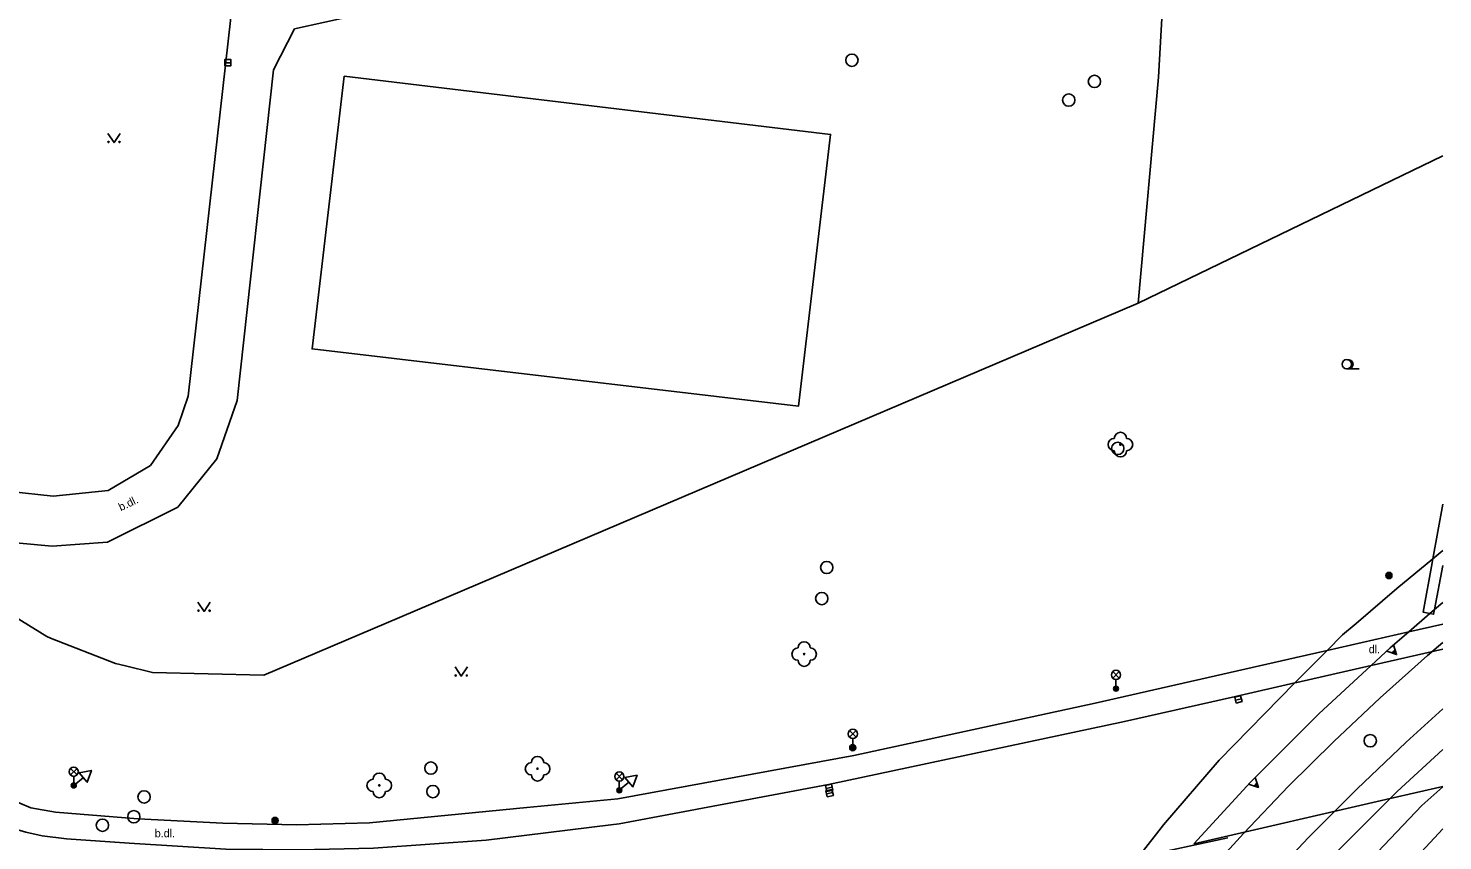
# Model space of a CAD drawing. Extents: x -595546 to -593986, y -1160845 to -1159202.
# Drawn here: x -594105.7 to -593990.8, y -1160615 to -1160549.1 of the extents above; entities that cross this region are included whole.
import ezdxf

# ---------------------------------------------------------------- set-up
doc = ezdxf.new("R2010")
doc.units = 0
for name, color, linetype in [('Level 22', 7, 'Continuous'), ('Level 25', 7, 'Continuous'), ('Level 26', 7, 'Continuous'), ('Level 27', 7, 'Continuous'), ('Level 33', 7, 'Continuous'), ('Level 34', 7, 'Continuous'), ('Level 36', 7, 'Continuous'), ('Specificka linie pasportu komunikaci', 7, 'Continuous'), ('TM - chodniky - VP', 7, 'Continuous'), ('TM - komunikace - VP', 7, 'Continuous'), ('TM - letecke snimky - pomocna linie', 7, 'Continuous'), ('TM - MHD - osa koleji - shora neviditelna', 7, 'Continuous'), ('TM - plot drateny_ kovovy - VP', 7, 'Continuous'), ('TM - popis povrchu', 7, 'Continuous'), ('TM - rozhrani ploch obecne - NP', 7, 'Continuous'), ('TM - rozhrani ploch obecne - VP', 7, 'Continuous'), ('TM - svodidlo jednostranne - VP', 7, 'Continuous')]:
    doc.layers.add(name, color=color, linetype=linetype)

msp = doc.modelspace()

# ---------------------------------------------------------------- linework, layer by layer
at = {"layer": 'Level 22'}
for centre in [(-594017.01, -1160582.87), (-594042.69, -1160599.88), (-594064.34, -1160609.19), (-594077.19, -1160610.54)]:
    msp.add_circle(centre, 0.05, dxfattribs=at)
for centre, start, end in [((-594017.51, -1160582.87), 90, 270), ((-594017.01, -1160582.37), 0, 180), ((-594016.51, -1160582.87), 270, 90), ((-594017.01, -1160583.37), 180, 0), ((-594043.19, -1160599.88), 90, 270), ((-594042.69, -1160599.38), 0, 180), ((-594042.19, -1160599.88), 270, 90), ((-594042.69, -1160600.38), 180, 0), ((-594064.84, -1160609.19), 90, 270), ((-594064.34, -1160608.69), 0, 180), ((-594063.84, -1160609.19), 270, 90), ((-594077.69, -1160610.54), 90, 270), ((-594077.19, -1160610.04), 0, 180), ((-594076.69, -1160610.54), 270, 90), ((-594064.34, -1160609.69), 180, 0), ((-594077.19, -1160611.04), 180, 0)]:
    msp.add_arc(centre, 0.5, start, end, dxfattribs=at)
at = {"layer": 'Level 25'}
for centre, radius in [((-593995.21, -1160593.5), 0.25), ((-593995.21, -1160593.5), 0.2), ((-593995.21, -1160593.5), 0.15), ((-593995.21, -1160593.5), 0.1), ((-593995.21, -1160593.5), 0.05), ((-594038.74, -1160607.48), 0.25), ((-594038.74, -1160607.48), 0.2), ((-594038.74, -1160607.48), 0.15), ((-594038.74, -1160607.48), 0.1), ((-594038.74, -1160607.48), 0.05), ((-594085.65, -1160613.39), 0.25), ((-594085.65, -1160613.39), 0.2), ((-594085.65, -1160613.39), 0.15), ((-594085.65, -1160613.39), 0.1), ((-594085.65, -1160613.39), 0.05)]:
    msp.add_circle(centre, radius, dxfattribs=at)
at = {"layer": 'Level 26'}
for p, q in [((-593994.71, -1160599.55), (-593994.96, -1160599.79)), ((-593994.69, -1160599.6), (-593994.9, -1160599.81)), ((-593994.67, -1160599.65), (-593994.85, -1160599.83)), ((-593994.66, -1160599.71), (-593994.8, -1160599.84)), ((-593994.64, -1160599.76), (-593994.75, -1160599.86)), ((-594005.93, -1160610.34), (-594006.18, -1160610.59)), ((-594005.91, -1160610.39), (-594006.12, -1160610.6)), ((-594005.9, -1160610.44), (-594006.07, -1160610.62)), ((-594005.88, -1160610.49), (-594006.02, -1160610.64)), ((-594005.86, -1160610.55), (-594005.97, -1160610.65))]:
    msp.add_line(p, q, dxfattribs=at)
for points in [[(-593994.84, -1160599.12), (-593994.59, -1160599.92), (-593995.38, -1160599.64)], [(-594006.08, -1160609.91), (-594005.81, -1160610.71), (-594006.6, -1160610.45)]]:
    msp.add_lwpolyline(points, dxfattribs=at)
at = {"layer": 'Level 27'}
for p, q in [((-594089.74, -1160551.87), (-594089.24, -1160551.87)), ((-594007.67, -1160603.62), (-594007.19, -1160603.5)), ((-594040.9, -1160610.78), (-594040.42, -1160610.68)), ((-594040.86, -1160611.23), (-594040.38, -1160611.11))]:
    msp.add_line(p, q, dxfattribs=at)
for points in [[(-594089.74, -1160552.12), (-594089.24, -1160552.12), (-594089.24, -1160551.62), (-594089.74, -1160551.62)], [(-594007.61, -1160603.86), (-594007.13, -1160603.74), (-594007.25, -1160603.26), (-594007.73, -1160603.38)], [(-594040.85, -1160611.03), (-594040.36, -1160610.92), (-594040.47, -1160610.43), (-594040.96, -1160610.54)], [(-594040.81, -1160611.47), (-594040.32, -1160611.36), (-594040.43, -1160610.87), (-594040.92, -1160610.98)]]:
    msp.add_lwpolyline(points, close=True, dxfattribs=at)
for centre in [(-594038.81, -1160551.67), (-594019.12, -1160553.39), (-594021.21, -1160554.9), (-594017.23, -1160583.18), (-594040.86, -1160592.85), (-594041.26, -1160595.37), (-593996.72, -1160606.91), (-594073, -1160609.14), (-594096.29, -1160611.48), (-594072.83, -1160611.04), (-594099.67, -1160613.78), (-594097.12, -1160613.08)]:
    msp.add_circle(centre, 0.5, dxfattribs=at)
at = {"layer": 'Level 33'}
for p, q in [((-594017.64, -1160601.83), (-594017.11, -1160601.3)), ((-594017.64, -1160601.3), (-594017.11, -1160601.83)), ((-594017.37, -1160601.94), (-594017.37, -1160602.69)), ((-594039, -1160606.62), (-594038.47, -1160606.09)), ((-594039, -1160606.09), (-594038.47, -1160606.62)), ((-594038.74, -1160606.73), (-594038.74, -1160607.48)), ((-594102.27, -1160609.69), (-594101.73, -1160609.16)), ((-594102.27, -1160609.16), (-594101.73, -1160609.69)), ((-594102, -1160609.8), (-594102, -1160610.55)), ((-594057.96, -1160610.08), (-594057.43, -1160609.55)), ((-594057.96, -1160609.55), (-594057.43, -1160610.08)), ((-594057.7, -1160610.19), (-594057.7, -1160610.94))]:
    msp.add_line(p, q, dxfattribs=at)
for centre, radius in [((-594017.37, -1160601.57), 0.375), ((-594017.37, -1160602.69), 0.2), ((-594017.37, -1160602.69), 0.145), ((-594017.37, -1160602.69), 0.0876), ((-594038.74, -1160606.36), 0.375), ((-594102, -1160609.43), 0.375), ((-594057.7, -1160609.82), 0.375), ((-594102, -1160610.55), 0.2), ((-594102, -1160610.55), 0.145), ((-594102, -1160610.55), 0.0876), ((-594057.7, -1160610.94), 0.2), ((-594057.7, -1160610.94), 0.145), ((-594057.7, -1160610.94), 0.0876)]:
    msp.add_circle(centre, radius, dxfattribs=at)
at = {"layer": 'Level 34'}
for p, q in [((-594101.22, -1160609.89), (-594102, -1160610.55)), ((-594102.16, -1160610.36), (-594101.84, -1160610.74)), ((-594057.86, -1160610.75), (-594057.54, -1160611.13)), ((-594056.92, -1160610.28), (-594057.7, -1160610.94))]:
    msp.add_line(p, q, dxfattribs=at)
for points in [[(-594101.55, -1160609.51), (-594100.9, -1160610.28), (-594100.56, -1160609.33)], [(-594057.25, -1160609.9), (-594056.6, -1160610.67), (-594056.26, -1160609.72)]]:
    msp.add_lwpolyline(points, close=True, dxfattribs=at)
at = {"layer": 'Level 36'}
msp.add_line((-593998.63, -1160576.73), (-593997.63, -1160576.73), dxfattribs=at)
for points in [[(-594099.23, -1160557.61), (-594098.73, -1160558.36), (-594098.23, -1160557.61)], [(-594091.92, -1160595.66), (-594091.42, -1160596.41), (-594090.92, -1160595.66)], [(-594071.03, -1160600.92), (-594070.53, -1160601.67), (-594070.03, -1160600.92)]]:
    msp.add_lwpolyline(points, dxfattribs=at)
for centre, radius in [((-594099.18, -1160558.31), 0.05), ((-594098.28, -1160558.31), 0.05), ((-593998.63, -1160576.35), 0.375), ((-594091.87, -1160596.36), 0.05), ((-594090.97, -1160596.36), 0.05), ((-594070.98, -1160601.62), 0.05), ((-594070.08, -1160601.62), 0.05)]:
    msp.add_circle(centre, radius, dxfattribs=at)
msp.add_arc((-593998.5, -1160576.35), 0.375, 260.4059, 99.5941, dxfattribs=at)
at = {"layer": 'Specificka linie pasportu komunikaci'}
msp.add_lwpolyline([(-594000.97, -1160625), (-593990.84, -1160614.08)], dxfattribs=at)
at = {"layer": 'TM - chodniky - VP'}
for points in [[(-594081.45, -1160478.99), (-594092.72, -1160578.93)], [(-594084.08, -1160549.11), (-594079.15, -1160548.04)], [(-594085.79, -1160552.45), (-594084.08, -1160549.11)], [(-594088.72, -1160579.29), (-594085.79, -1160552.45)], [(-594092.72, -1160578.93), (-594093.51, -1160581.31)], [(-594090.37, -1160584.02), (-594088.72, -1160579.29)], [(-594093.51, -1160581.31), (-594095.77, -1160584.56)], [(-594095.77, -1160584.56), (-594099.21, -1160586.61)], [(-594093.54, -1160587.94), (-594090.37, -1160584.02)], [(-594103.66, -1160587.05), (-594110.68, -1160586.29)], [(-594099.21, -1160586.61), (-594103.66, -1160587.05)], [(-594099.26, -1160590.79), (-594093.54, -1160587.94)], [(-594111.15, -1160590.45), (-594103.74, -1160591.11)], [(-594103.74, -1160591.11), (-594099.26, -1160590.79)], [(-593990.84, -1160597.44), (-593993.6, -1160598.07)], [(-593993.6, -1160598.07), (-594000.22, -1160599.58)], [(-594000.22, -1160599.58), (-594002.75, -1160600.15), (-594019.06, -1160603.86)], [(-594038.65, -1160608.1), (-594019.06, -1160603.86)], [(-594057.82, -1160611.62), (-594038.65, -1160608.1)], [(-594110.48, -1160609.18), (-594109.82, -1160609.89), (-594109.03, -1160610.54), (-594108.14, -1160611.07), (-594106.37, -1160611.98), (-594105.48, -1160612.37), (-594103.47, -1160612.72), (-594097.8, -1160613.17)], [(-594077.98, -1160613.57), (-594065.21, -1160612.33)], [(-594065.21, -1160612.33), (-594057.82, -1160611.62)], [(-594097.8, -1160613.17), (-594096.78, -1160613.25), (-594089.9, -1160613.62), (-594083.91, -1160613.73), (-594077.98, -1160613.57)]]:
    msp.add_lwpolyline(points, dxfattribs=at)
at = {"layer": 'TM - komunikace - VP'}
for points in [[(-593990.84, -1160599.49), (-593996.66, -1160600.81)], [(-593996.66, -1160600.81), (-594002.68, -1160602.18), (-594002.85, -1160602.22)], [(-594002.85, -1160602.22), (-594007.67, -1160603.31)], [(-594007.67, -1160603.31), (-594016.69, -1160605.36)], [(-594016.69, -1160605.36), (-594040.72, -1160610.48)], [(-594113.22, -1160608.69), (-594112.25, -1160610.13), (-594111.26, -1160611.26), (-594110.46, -1160611.94), (-594109.22, -1160612.76), (-594107.48, -1160613.74), (-594106.53, -1160614.14), (-594105.89, -1160614.35), (-594104.57, -1160614.63), (-594102.59, -1160614.87), (-594097.49, -1160615.23), (-594089.65, -1160615.71), (-594083.65, -1160615.78), (-594077.65, -1160615.63), (-594068.52, -1160614.98)], [(-594040.72, -1160610.48), (-594057.7, -1160613.67)], [(-593990.84, -1160610.62), (-593995.12, -1160611.61)], [(-593995.12, -1160611.61), (-594011.05, -1160615.28)], [(-594065.2, -1160614.58), (-594068.52, -1160614.98)], [(-594058.38, -1160613.75), (-594065.2, -1160614.58)], [(-594057.7, -1160613.67), (-594058.38, -1160613.75)]]:
    msp.add_lwpolyline(points, dxfattribs=at)
at = {"layer": 'TM - letecke snimky - pomocna linie'}
msp.add_lwpolyline([(-594080.05, -1160552.96), (-594040.55, -1160557.69), (-594043.14, -1160579.75), (-594082.65, -1160575.11), (-594080.05, -1160552.96)], dxfattribs=at)
at = {"layer": 'TM - MHD - osa koleji - shora neviditelna'}
for points in [[(-594003.35, -1160610.61), (-593999.68, -1160606.97), (-593995.93, -1160603.43), (-593992.08, -1160599.99), (-593990.84, -1160598.93)], [(-594005.52, -1160618.81), (-594001.73, -1160614.77), (-593997.82, -1160610.84), (-593993.81, -1160607.02), (-593990.84, -1160604.33)], [(-594015.45, -1160624.08), (-594014.07, -1160622.4), (-594010.6, -1160618.38), (-594007.02, -1160614.44), (-594003.35, -1160610.61)]]:
    msp.add_lwpolyline(points, dxfattribs=at)
at = {"layer": 'TM - plot drateny_ kovovy - VP'}
for points in [[(-594013.02, -1160537.29), (-594013.93, -1160553.05), (-594015.58, -1160571.4)], [(-593990.84, -1160559.44), (-594015.58, -1160571.4)], [(-594015.58, -1160571.4), (-594075.55, -1160596.91)], [(-594104.19, -1160598.46), (-594111.52, -1160593.92)], [(-594075.55, -1160596.91), (-594086.56, -1160601.59)], [(-594103.89, -1160598.58), (-594104.19, -1160598.46)], [(-594097.8, -1160600.84), (-594098.6, -1160600.65), (-594103.89, -1160598.58)], [(-594095.6, -1160601.37), (-594097.8, -1160600.84)], [(-594086.56, -1160601.59), (-594095.6, -1160601.37)]]:
    msp.add_lwpolyline(points, dxfattribs=at)
at = {"layer": 'TM - rozhrani ploch obecne - NP'}
for points in [[(-593991.65, -1160592.14), (-593990.84, -1160591.47)], [(-594000.22, -1160599.58), (-593998.97, -1160598.33), (-593997.88, -1160597.4), (-593994.56, -1160594.55), (-593991.65, -1160592.14)], [(-593991.88, -1160596.58), (-593991.51, -1160596.26)], [(-593991.51, -1160596.26), (-593990.84, -1160595.68)], [(-593993.6, -1160598.07), (-593991.88, -1160596.58)], [(-593995.11, -1160599.38), (-593993.6, -1160598.07)], [(-594002.85, -1160602.22), (-594002.69, -1160602.05), (-594002.4, -1160601.75), (-594000.22, -1160599.58)], [(-593996.66, -1160600.81), (-593995.11, -1160599.38)], [(-594011.05, -1160615.28), (-594006.45, -1160610.29), (-594000.89, -1160604.72), (-593996.66, -1160600.81)], [(-594015.51, -1160616.31), (-594013.5, -1160613.74), (-594008.98, -1160608.5), (-594002.85, -1160602.22)], [(-593995.12, -1160611.61), (-593994.55, -1160611.04), (-593990.84, -1160607.63)], [(-593990.84, -1160610.66), (-593992.53, -1160612.18)], [(-594005.78, -1160622.79), (-594005.3, -1160622.23), (-594000.04, -1160616.53), (-593995.12, -1160611.61)], [(-593992.53, -1160612.18), (-594001.76, -1160621.89), (-594003.42, -1160623.87)]]:
    msp.add_lwpolyline(points, dxfattribs=at)
at = {"layer": 'TM - rozhrani ploch obecne - VP'}
for points in [[(-593990.84, -1160587.72), (-593991.65, -1160592.14)], [(-593991.65, -1160592.14), (-593991.71, -1160592.46), (-593992.44, -1160596.47), (-593991.88, -1160596.58)], [(-593991.51, -1160596.26), (-593990.84, -1160592.69)], [(-593991.88, -1160596.58), (-593991.58, -1160596.64), (-593991.51, -1160596.26)]]:
    msp.add_lwpolyline(points, dxfattribs=at)
at = {"layer": 'TM - svodidlo jednostranne - VP'}
msp.add_lwpolyline([(-594015.56, -1160616.37), (-594008.28, -1160614.81)], dxfattribs=at)

# ---------------------------------------------------------------- texts
at = {"layer": 'TM - popis povrchu'}
msp.add_text('b.dl.', height=0.65, rotation=26, dxfattribs=at).set_placement((-594098.17, -1160588.29))
for s, p in [('dl.', (-593996.85, -1160599.81)), ('b.dl.', (-594095.42, -1160614.75))]:
    msp.add_text(s, height=0.65, dxfattribs=at).set_placement(p)

doc.saveas('drawing.dxf')
